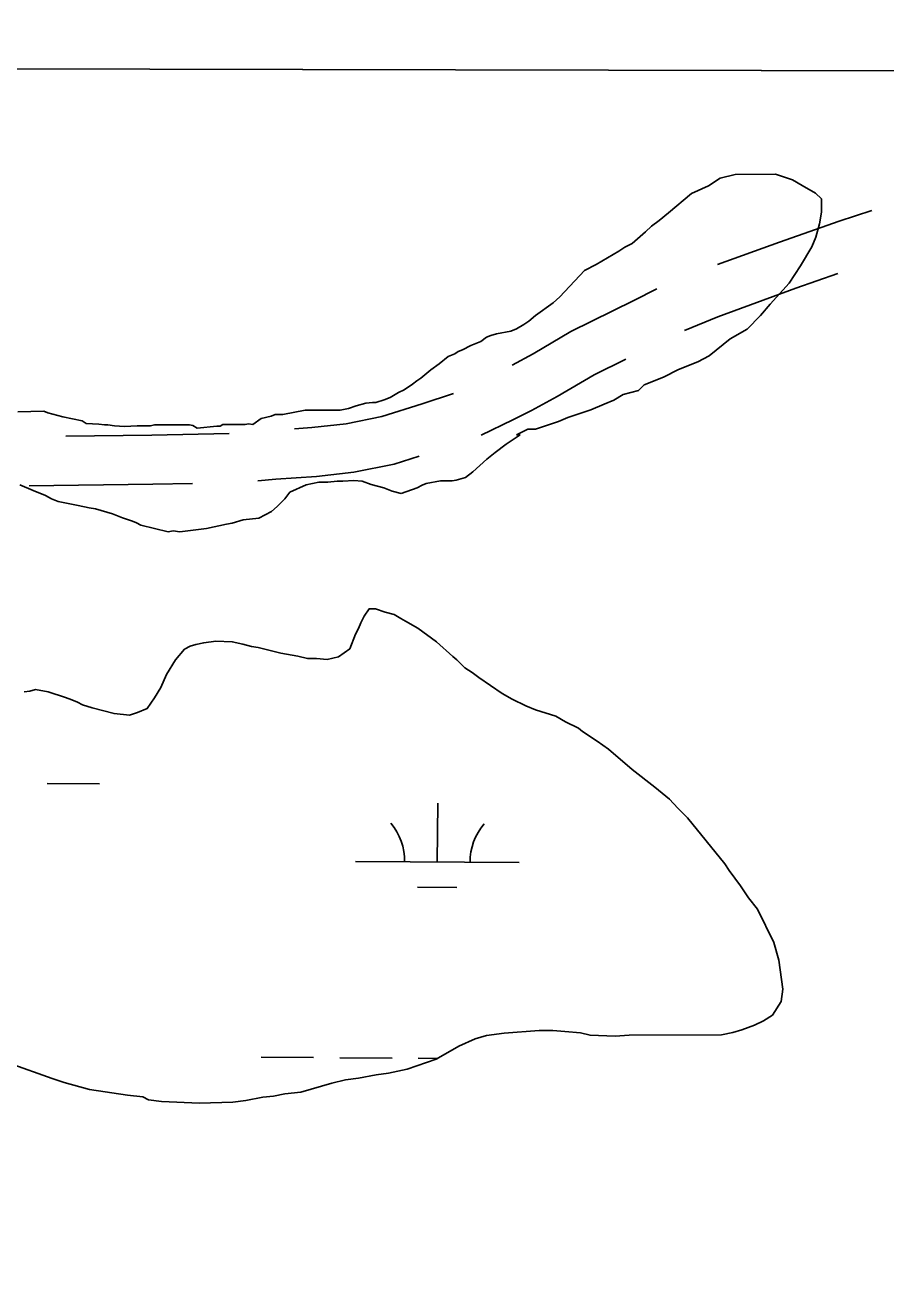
# Model space of a CAD drawing. Extents: x 3172231 to 3210228, y 940198 to 965780.
# Drawn here: x 3187340 to 3187867, y 963153 to 963919 of the extents above; entities that cross this region are included whole.
import ezdxf

# ---------------------------------------------------------------- set-up
doc = ezdxf.new("R2010")
doc.units = 0
for name, color, linetype in [('V-GRID-FRAM', 7, 'Continuous'), ('V-ROAD-CNTR', 7, 'Continuous'), ('V-SITE-VEGE', 7, 'Continuous'), ('V-WETL-SWMP', 7, 'Continuous')]:
    doc.layers.add(name, color=color, linetype=linetype)

msp = doc.modelspace()

# ---------------------------------------------------------------- linework, layer by layer
at = {"layer": 'V-GRID-FRAM'}
msp.add_lwpolyline([(3176539.592, 963919.479), (3207827.662, 963842.116), (3207790.623, 945652.442), (3176486.679, 945729.845), (3176539.592, 963919.479)], dxfattribs=at)
at = {"layer": 'V-ROAD-CNTR'}
for points in [[(3187763.955, 963772.989), (3187801.725, 963786.784), (3187838.213, 963799.577), (3187858.324, 963806.006)], [(3187743.645, 963732.752), (3187764.174, 963741.13), (3187811.835, 963758.538), (3187837.388, 963767.497)], [(3187638.412, 963711.534), (3187651.141, 963718.489), (3187674.291, 963732.03), (3187712.702, 963751.019), (3187726.795, 963758.216)], [(3187619.286, 963668.622), (3187638.768, 963678.025), (3187650.181, 963683.778), (3187665.911, 963692.373), (3187688.529, 963705.604), (3187707.759, 963715.11)], [(3187505.221, 963672.564), (3187515.86, 963673.32), (3187536.888, 963675.685), (3187558.563, 963680.093), (3187583.215, 963687.864), (3187602.411, 963694.173)], [(3187365.349, 963668.017), (3187418.08, 963668.617), (3187465.334, 963669.63)], [(3187482.905, 963640.785), (3187493.79, 963641.677), (3187518.6, 963643.438), (3187541.564, 963646.021), (3187566.083, 963651.009), (3187581.414, 963655.841)], [(3187342.966, 963637.76), (3187418.572, 963638.621), (3187442.955, 963639.144)]]:
    msp.add_lwpolyline(points, dxfattribs=at)
at = {"layer": 'V-SITE-VEGE'}
for p, q in [((3188293.669, 963890.416), (3187103.656, 963893.358)), ((3187765.419, 963825.805), (3187774.76, 963828.172)), ((3187774.76, 963828.172), (3187799.301, 963828.254)), ((3187799.301, 963828.254), (3187809.83, 963824.783)), ((3187747.921, 963816.398), (3187758.423, 963821.107)), ((3187758.423, 963821.107), (3187765.419, 963825.805)), ((3187809.83, 963824.783), (3187815.683, 963821.297)), ((3187815.683, 963821.297), (3187823.879, 963816.648)), ((3187733.937, 963804.663), (3187747.921, 963816.398)), ((3187823.879, 963816.648), (3187827.398, 963813.154)), ((3187827.398, 963813.154), (3187827.424, 963804.974)), ((3187827.424, 963804.974), (3187826.279, 963797.958)), ((3187723.447, 963796.451), (3187728.108, 963799.971)), ((3187728.108, 963799.971), (3187733.937, 963804.663)), ((3187826.279, 963797.958), (3187823.969, 963789.77)), ((3187711.794, 963785.895), (3187719.951, 963792.932)), ((3187719.951, 963792.932), (3187723.447, 963796.451)), ((3187823.969, 963789.77), (3187821.651, 963783.921)), ((3187703.631, 963781.193), (3187707.129, 963783.542)), ((3187707.129, 963783.542), (3187711.794, 963785.895)), ((3187821.651, 963783.921), (3187814.677, 963772.211)), ((3187689.635, 963772.964), (3187703.631, 963781.193)), ((3187667.396, 963753.187), (3187682.635, 963769.438)), ((3187682.635, 963769.438), (3187689.635, 963772.964)), ((3187814.677, 963772.211), (3187807.702, 963761.672)), ((3187807.702, 963761.672), (3187796.057, 963748.777)), ((3187663.332, 963749.609), (3187667.396, 963753.187)), ((3187652.664, 963741.935), (3187663.332, 963749.609)), ((3187796.057, 963748.777), (3187790.239, 963741.747)), ((3187640.976, 963733.747), (3187645.552, 963736.309)), ((3187645.552, 963736.309), (3187648.601, 963738.355)), ((3187648.601, 963738.355), (3187652.664, 963741.935)), ((3187790.239, 963741.747), (3187782.084, 963733.538)), ((3187619.104, 963726.036), (3187622.659, 963728.594)), ((3187622.659, 963728.594), (3187625.203, 963729.622)), ((3187625.203, 963729.622), (3187628.764, 963730.653)), ((3187628.764, 963730.653), (3187637.417, 963732.209)), ((3187637.417, 963732.209), (3187640.976, 963733.747)), ((3187782.084, 963733.538), (3187771.585, 963727.662)), ((3187605.372, 963719.882), (3187607.915, 963720.908)), ((3187607.915, 963720.908), (3187613.001, 963723.47)), ((3187613.001, 963723.47), (3187619.104, 963726.036)), ((3187771.585, 963727.662), (3187758.767, 963717.103)), ((3187593.686, 963712.204), (3187599.273, 963716.806)), ((3187599.273, 963716.806), (3187603.34, 963718.346)), ((3187603.34, 963718.346), (3187605.372, 963719.882)), ((3187751.767, 963713.572), (3187740.095, 963708.86)), ((3187758.767, 963717.103), (3187751.767, 963713.572)), ((3187582.508, 963703.51), (3187588.605, 963708.622)), ((3187588.605, 963708.622), (3187593.686, 963712.204)), ((3187740.095, 963708.86), (3187730.763, 963704.156)), ((3187572.348, 963696.349), (3187577.429, 963699.928)), ((3187577.429, 963699.928), (3187579.968, 963701.974)), ((3187579.968, 963701.974), (3187582.508, 963703.51)), ((3187719.091, 963699.441), (3187715.597, 963695.925)), ((3187730.763, 963704.156), (3187719.091, 963699.441)), ((3187555.057, 963688.652), (3187560.144, 963690.196)), ((3187560.144, 963690.196), (3187563.703, 963691.736)), ((3187563.703, 963691.736), (3187568.786, 963694.808)), ((3187568.786, 963694.808), (3187572.348, 963696.349)), ((3187700.426, 963690.033), (3187694.591, 963687.675)), ((3187706.254, 963693.557), (3187700.426, 963690.033)), ((3187715.597, 963695.925), (3187706.254, 963693.557)), ((3187336.089, 963682.846), (3187351.875, 963683.409)), ((3187351.875, 963683.409), (3187354.424, 963682.398)), ((3187354.424, 963682.398), (3187363.599, 963679.883)), ((3187498.042, 963681.337), (3187511.784, 963683.927)), ((3187511.784, 963683.927), (3187533.174, 963683.997)), ((3187533.174, 963683.997), (3187538.263, 963685.033)), ((3187538.263, 963685.033), (3187542.838, 963686.573)), ((3187542.838, 963686.573), (3187548.947, 963688.124)), ((3187548.947, 963688.124), (3187553.021, 963688.646)), ((3187553.021, 963688.646), (3187555.057, 963688.652)), ((3187686.421, 963684.142), (3187672.413, 963679.422)), ((3187694.591, 963687.675), (3187686.421, 963684.142)), ((3187363.599, 963679.883), (3187375.32, 963677.374)), ((3187375.32, 963677.374), (3187377.874, 963675.854)), ((3187377.874, 963675.854), (3187385.513, 963675.371)), ((3187385.513, 963675.371), (3187389.078, 963674.871)), ((3187389.078, 963674.871), (3187391.116, 963674.879)), ((3187391.116, 963674.879), (3187395.192, 963674.384)), ((3187417.091, 963674.453), (3187419.635, 963674.972)), ((3187419.635, 963674.972), (3187441.024, 963675.041)), ((3187441.024, 963675.041), (3187443.064, 963674.537)), ((3187443.064, 963674.537), (3187445.614, 963673.02)), ((3187459.87, 963674.085), (3187461.395, 963675.107)), ((3187461.395, 963675.107), (3187475.146, 963675.152)), ((3187475.146, 963675.152), (3187477.179, 963675.668)), ((3187477.179, 963675.668), (3187479.727, 963675.166)), ((3187479.727, 963675.166), (3187484.81, 963678.748)), ((3187484.81, 963678.748), (3187490.915, 963680.296)), ((3187490.915, 963680.296), (3187493.459, 963681.322)), ((3187493.459, 963681.322), (3187498.042, 963681.337)), ((3187666.578, 963677.065), (3187652.57, 963672.346)), ((3187672.413, 963679.422), (3187666.578, 963677.065)), ((3187395.192, 963674.384), (3187401.305, 963673.892)), ((3187401.305, 963673.892), (3187408.942, 963674.427)), ((3187408.942, 963674.427), (3187417.091, 963674.453)), ((3187445.614, 963673.02), (3187457.834, 963674.077)), ((3187457.834, 963674.077), (3187459.87, 963674.085)), ((3187643.233, 963668.807), (3187634.595, 963663.177)), ((3187647.899, 963672.33), (3187640.896, 963668.801)), ((3187640.896, 963668.801), (3187643.233, 963668.807)), ((3187652.57, 963672.346), (3187647.899, 963672.33)), ((3187634.595, 963663.177), (3187627.992, 963658.063)), ((3187622.911, 963653.973), (3187614.279, 963646.306)), ((3187627.992, 963658.063), (3187622.911, 963653.973)), ((3187614.279, 963646.306), (3187609.707, 963642.728)), ((3187345.421, 963634.739), (3187337.26, 963638.275)), ((3187512.45, 963638.337), (3187502.28, 963633.721)), ((3187520.085, 963639.889), (3187512.45, 963638.337)), ((3187525.686, 963639.908), (3187520.085, 963639.889)), ((3187531.287, 963640.434), (3187525.686, 963639.908)), ((3187534.851, 963640.446), (3187531.287, 963640.434)), ((3187541.47, 963640.977), (3187534.851, 963640.446)), ((3187546.566, 963640.483), (3187541.47, 963640.977)), ((3187552.175, 963638.466), (3187546.566, 963640.483)), ((3187559.818, 963636.453), (3187552.175, 963638.466)), ((3187564.918, 963634.433), (3187559.818, 963636.453)), ((3187580.19, 963636.518), (3187570.525, 963632.922)), ((3187583.239, 963638.058), (3187580.19, 963636.518)), ((3187585.783, 963639.084), (3187583.239, 963638.058)), ((3187594.436, 963640.641), (3187585.783, 963639.084)), ((3187601.565, 963640.663), (3187594.436, 963640.641)), ((3187604.11, 963641.182), (3187601.565, 963640.663)), ((3187609.707, 963642.728), (3187604.11, 963641.182)), ((3187353.071, 963631.708), (3187345.421, 963634.739)), ((3187356.642, 963629.682), (3187353.071, 963631.708)), ((3187360.722, 963628.167), (3187356.642, 963629.682)), ((3187499.238, 963629.637), (3187494.669, 963625.037)), ((3187502.28, 963633.721), (3187499.238, 963629.637)), ((3187570.525, 963632.922), (3187564.918, 963634.433)), ((3187369.895, 963626.157), (3187360.722, 963628.167)), ((3187372.95, 963625.66), (3187369.895, 963626.157)), ((3187379.578, 963624.154), (3187372.95, 963625.66)), ((3187383.651, 963623.659), (3187379.578, 963624.154)), ((3187393.848, 963620.636), (3187383.651, 963623.659)), ((3187491.114, 963621.969), (3187483.487, 963617.871)), ((3187494.669, 963625.037), (3187491.114, 963621.969)), ((3187399.968, 963618.109), (3187393.848, 963620.636)), ((3187406.085, 963616.092), (3187399.968, 963618.109)), ((3187408.635, 963615.082), (3187406.085, 963616.092)), ((3187411.187, 963613.562), (3187408.635, 963615.082)), ((3187428.005, 963609.542), (3187411.187, 963613.562)), ((3187463.64, 963614.242), (3187451.426, 963611.656)), ((3187467.201, 963614.762), (3187463.64, 963614.242)), ((3187473.817, 963616.821), (3187467.201, 963614.762)), ((3187483.487, 963617.871), (3187473.817, 963616.821)), ((3187431.058, 963610.062), (3187428.005, 963609.542)), ((3187435.136, 963609.567), (3187431.058, 963610.062)), ((3187451.426, 963611.656), (3187435.136, 963609.567))]:
    msp.add_line(p, q, dxfattribs=at)
at = {"layer": 'V-WETL-SWMP'}
for p, q in [((3187354.021, 963455.607), (3187386.021, 963455.389)), ((3187592.544, 963407.552), (3187592.789, 963443.552)), ((3187542.545, 963407.893), (3187642.543, 963407.212)), ((3187580.439, 963392.203), (3187604.438, 963392.04)), ((3187484.885, 963288.211), (3187516.884, 963287.994)), ((3187532.884, 963287.885), (3187564.883, 963287.667)), ((3187580.883, 963287.558), (3187592.876, 963287.476))]:
    msp.add_line(p, q, dxfattribs=at)
for points in [[(3187339.834, 963511.6), (3187343.302, 963512.107), (3187346.769, 963513.109), (3187354.704, 963511.648), (3187365.124, 963508.212), (3187369.094, 963506.738), (3187372.569, 963505.263), (3187375.547, 963503.785), (3187381.502, 963501.822), (3187394.896, 963498.396), (3187404.316, 963497.435), (3187409.268, 963498.938), (3187415.208, 963501.436), (3187419.648, 963507.894), (3187423.592, 963514.35), (3187427.036, 963522.292), (3187432.459, 963531.232), (3187437.89, 963537.693), (3187441.353, 963539.687), (3187444.82, 963540.689), (3187449.773, 963541.697), (3187457.205, 963542.712), (3187467.119, 963542.249), (3187473.568, 963540.783), (3187479.025, 963539.314), (3187482.992, 963538.831), (3187496.881, 963535.406), (3187507.296, 963533.457), (3187513.249, 963531.99), (3187518.701, 963532.008), (3187525.146, 963531.533), (3187532.081, 963533.042), (3187539.004, 963538.021), (3187542.444, 963546.955), (3187544.416, 963550.431), (3187545.891, 963553.905), (3187547.861, 963557.877), (3187550.821, 963562.347), (3187554.786, 963562.36), (3187560.74, 963560.397), (3187566.197, 963558.928), (3187570.17, 963556.462), (3187573.149, 963554.985), (3187580.599, 963550.548), (3187592.026, 963542.159), (3187601.968, 963533.269), (3187604.453, 963531.295), (3187609.425, 963526.354), (3187613.896, 963523.395), (3187617.871, 963520.434)], [(3187617.871, 963520.434), (3187632.277, 963510.568), (3187638.236, 963507.117), (3187646.675, 963503.18), (3187652.631, 963500.721), (3187665.035, 963496.796), (3187670.995, 963493.345), (3187678.938, 963489.406), (3187681.423, 963487.431), (3187690.364, 963481.512), (3187697.319, 963476.578), (3187711.733, 963464.234), (3187725.647, 963453.375), (3187734.593, 963445.969), (3187739.567, 963440.533), (3187745.534, 963434.604), (3187768.426, 963406.426), (3187770.918, 963402.469), (3187777.887, 963393.074), (3187782.868, 963385.655), (3187788.343, 963378.734), (3187798.322, 963358.444), (3187801.331, 963347.549), (3187803.868, 963329.714), (3187802.9, 963322.276), (3187797.476, 963313.832), (3187792.035, 963310.345), (3187786.591, 963307.849), (3187778.67, 963304.849), (3187773.222, 963303.344), (3187766.288, 963301.835), (3187709.783, 963301.651), (3187701.359, 963301.128), (3187685.992, 963301.574), (3187680.039, 963303.041), (3187670.619, 963304.002), (3187663.182, 963304.474), (3187654.756, 963304.446), (3187633.448, 963302.89), (3187622.548, 963301.368), (3187615.615, 963299.362), (3187605.717, 963294.869), (3187591.864, 963286.894), (3187574.04, 963280.888), (3187562.648, 963278.372), (3187555.216, 963277.357), (3187544.318, 963275.339), (3187536.391, 963274.322), (3187527.971, 963272.312), (3187509.154, 963266.798), (3187499.244, 963265.775), (3187492.31, 963264.265), (3187485.868, 963263.749), (3187475.466, 963261.732), (3187467.539, 963260.715), (3187447.218, 963260.154), (3187423.919, 963261.069), (3187415.986, 963262.035), (3187412.51, 963264.006), (3187403.089, 963264.967), (3187379.782, 963268.361), (3187364.402, 963272.772), (3187356.959, 963275.226), (3187330.659, 963284.558)]]:
    msp.add_lwpolyline(points, dxfattribs=at)
for centre, start, end in [((3187537.305, 963408.403), 358.838165, 40.381824), ((3187647.789, 963407.651), 138.838162, 180.381821)]:
    msp.add_arc(centre, 35.246, start, end, dxfattribs=at)

doc.saveas('drawing.dxf')
